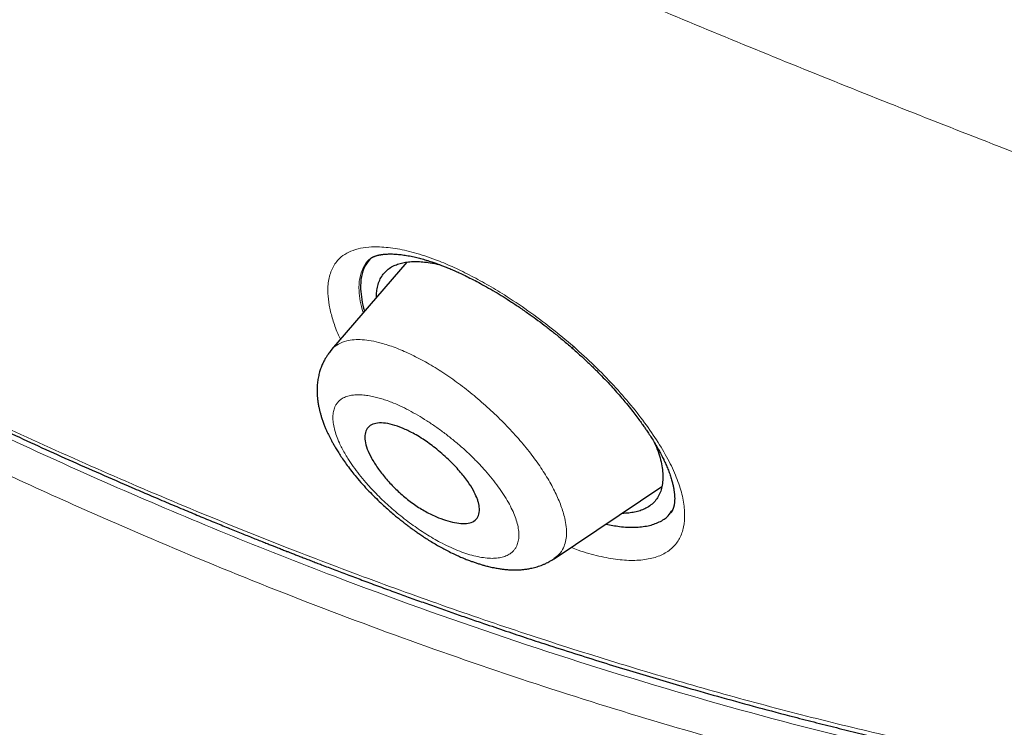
# Model space of a CAD drawing. Header units: millimetres. Extents: x 8 to 428, y 12 to 633.
# Tile 205 of 656: x 389 to 402, y 126 to 135. Entities that reach past the tile are written whole.
import ezdxf

# ---------------------------------------------------------------- set-up
doc = ezdxf.new("R2010")
doc.units = ezdxf.units.MM

msp = doc.modelspace()

# ---------------------------------------------------------------- linework, layer by layer
at = {"color": 8, "linetype": 'Continuous', "lineweight": 0}
msp.add_line((393.933, 132.002), (393.921, 131.993), dxfattribs=at)
at = {"color": 7, "linetype": 'Continuous', "lineweight": 30}
for p, q in [((394.372, 131.939), (393.407, 130.82)), ((393.407, 130.812), (393.411, 130.817)), ((397.542, 129.63), (397.57, 129.566)), ((396.261, 128.136), (397.639, 129.062))]:
    msp.add_line(p, q, dxfattribs=at)
at = {"color": 8, "linetype": 'Continuous', "lineweight": 0, "flags": 128}
msp.add_lwpolyline([(396.487, 130.841), (396.488, 130.841), (396.492, 130.843), (396.5, 130.848), (396.51, 130.856)], dxfattribs=at)
at = {"color": 7, "linetype": 'Continuous', "lineweight": 30}
for points, knots in [([(417.677, 128.795), (417.781, 129.481), (417.988, 130.847), (417.997, 133.127), (417.855, 135.501), (417.576, 137.96), (417.157, 140.738), (416.572, 143.85), (415.813, 147.295), (414.871, 151.203), (413.749, 155.568), (412.527, 160.368), (411.24, 165.22), (409.801, 170.184), (408.407, 174.442), (407.129, 177.944), (406.053, 180.641), (404.828, 183.414), (403.413, 186.272), (401.858, 189.044), (400.172, 191.696), (398.391, 194.186), (396.428, 196.609), (394.352, 198.916), (392.223, 201.099), (389.71, 203.505), (386.812, 206.084), (383.54, 208.783), (380.277, 211.307), (377.031, 213.673), (373.811, 215.871), (370.63, 217.9), (367.494, 219.78), (364.396, 221.569), (361.31, 223.346), (358.232, 225.051), (355.179, 226.627), (352.177, 228.023), (349.25, 229.222), (346.408, 230.222), (343.668, 230.99), (341.354, 231.422), (339.454, 231.565), (337.932, 231.49), (336.558, 231.173), (335.395, 230.555), (334.497, 229.611), (333.815, 228.325), (333.364, 226.767), (333.249, 225.515), (333.194, 224.918)], [0, 0, 0, 0, 0.019898, 0.0396, 0.059165, 0.078622, 0.098013, 0.123341, 0.148581, 0.173731, 0.20787, 0.241963, 0.276212, 0.310625, 0.34521, 0.362609, 0.380135, 0.397811, 0.415673, 0.433756, 0.448997, 0.464412, 0.479837, 0.495071, 0.510122, 0.52503, 0.54719, 0.569189, 0.591089, 0.61295, 0.634797, 0.656567, 0.678195, 0.699628, 0.72106, 0.742688, 0.76446, 0.786303, 0.808169, 0.830066, 0.852064, 0.874225, 0.889133, 0.904185, 0.919416, 0.934846, 0.950253, 0.965505, 0.983583, 1, 1, 1, 1]), ([(415.467, 128.755), (415.552, 129.304), (415.723, 130.4), (415.772, 132.207), (415.709, 134.095), (415.541, 136.059), (415.291, 138.077), (414.911, 140.535), (414.359, 143.459), (413.607, 146.861), (412.73, 150.473), (411.745, 154.281), (410.712, 158.26), (409.649, 162.26), (408.508, 166.313), (407.243, 170.442), (406.046, 173.961), (404.979, 176.832), (404.109, 179.019), (403.152, 181.244), (402.089, 183.508), (400.902, 185.81), (399.682, 187.948), (398.454, 189.901), (397.255, 191.656), (395.96, 193.39), (394.423, 195.272), (392.637, 197.271), (390.618, 199.357), (388.417, 201.482), (386.044, 203.631), (383.509, 205.787), (380.964, 207.833), (378.42, 209.778), (375.672, 211.781), (372.729, 213.8), (369.604, 215.803), (366.507, 217.666), (363.434, 219.443), (360.371, 221.203), (357.329, 222.882), (354.326, 224.423), (351.579, 225.692), (349.087, 226.715), (346.844, 227.533), (344.665, 228.211), (342.565, 228.73), (340.677, 229.043), (339.008, 229.153), (337.562, 229.068), (336.376, 228.784), (335.444, 228.327), (334.741, 227.745), (334.171, 227.011), (333.679, 226.051), (333.302, 224.835), (333.065, 223.356), (332.974, 221.757), (333.002, 220.069), (333.126, 218.313), (333.393, 215.903), (333.878, 212.795), (334.642, 208.956), (335.538, 205.044), (336.519, 201.091), (337.532, 197.125), (338.51, 193.365), (339.497, 189.779), (340.51, 186.361), (341.631, 182.884), (342.729, 179.778), (343.765, 177.067), (344.702, 174.769), (345.726, 172.434), (346.84, 170.062), (347.683, 168.45), (348.105, 167.643)], [0, 0, 0, 0, 0.011709, 0.0234, 0.035079, 0.046745, 0.058401, 0.070053, 0.08835, 0.106637, 0.124908, 0.145647, 0.166375, 0.187119, 0.207887, 0.228673, 0.249479, 0.259892, 0.270315, 0.28075, 0.291198, 0.301658, 0.31213, 0.319994, 0.327864, 0.335737, 0.343609, 0.354092, 0.364563, 0.37502, 0.38755, 0.400066, 0.41258, 0.425091, 0.437599, 0.45323, 0.468841, 0.484431, 0.499999, 0.515569, 0.531166, 0.546782, 0.562408, 0.574915, 0.587424, 0.599934, 0.612454, 0.624987, 0.635443, 0.645912, 0.656393, 0.664263, 0.672136, 0.680006, 0.687871, 0.698343, 0.708803, 0.71925, 0.729685, 0.740108, 0.750521, 0.771326, 0.792113, 0.81288, 0.833624, 0.854353, 0.875091, 0.892532, 0.909986, 0.927451, 0.944927, 0.955919, 0.966921, 0.977933, 0.988958, 1, 1, 1, 1]), ([(363.503, 218.885), (363.584, 218.838), (363.742, 218.747), (363.975, 218.612), (364.199, 218.483), (364.414, 218.358), (364.62, 218.239), (364.813, 218.127), (364.994, 218.022), (365.163, 217.924), (365.324, 217.83), (365.476, 217.741), (365.621, 217.657), (365.757, 217.577), (365.885, 217.502), (366.005, 217.432), (366.117, 217.366), (366.254, 217.286), (366.419, 217.189), (366.684, 217.032), (367.022, 216.833), (367.433, 216.588), (367.85, 216.338), (368.38, 216.019), (369.022, 215.629), (369.775, 215.165), (370.529, 214.692), (371.258, 214.227), (371.961, 213.772), (372.638, 213.327), (373.317, 212.874), (373.996, 212.414), (374.677, 211.946), (375.359, 211.471), (376.041, 210.988), (376.714, 210.506), (377.375, 210.026), (378.026, 209.546), (378.677, 209.061), (379.329, 208.568), (379.981, 208.069), (380.559, 207.621), (381.063, 207.226), (381.493, 206.886), (381.925, 206.542), (382.305, 206.236), (382.633, 205.97), (382.91, 205.745), (383.188, 205.517), (383.471, 205.283), (383.749, 205.053), (384.024, 204.823), (384.295, 204.596), (384.572, 204.361), (384.797, 204.17), (384.965, 204.026), (385.072, 203.935), (385.172, 203.848), (385.265, 203.768), (385.351, 203.694), (385.429, 203.627), (385.5, 203.565), (385.557, 203.516), (385.602, 203.477), (385.636, 203.448), (385.666, 203.421), (385.692, 203.398), (385.716, 203.378), (385.739, 203.358), (385.767, 203.333), (385.802, 203.303), (385.844, 203.266), (385.893, 203.224), (385.947, 203.176), (386.031, 203.102), (386.147, 203.001), (386.295, 202.87), (386.453, 202.729), (386.605, 202.594), (386.748, 202.466), (386.882, 202.347), (387.02, 202.222), (387.162, 202.094), (387.304, 201.965), (387.441, 201.84), (387.576, 201.718), (387.707, 201.598), (387.833, 201.481), (387.952, 201.372), (388.062, 201.27), (388.159, 201.18), (388.243, 201.102), (388.316, 201.034), (388.384, 200.97), (388.453, 200.906), (388.523, 200.84), (388.613, 200.755), (388.724, 200.65), (388.858, 200.523), (389.001, 200.388), (389.152, 200.244), (389.311, 200.092), (389.476, 199.933), (389.674, 199.741), (389.902, 199.519), (390.171, 199.254), (390.45, 198.978), (390.737, 198.691), (391.047, 198.378), (391.383, 198.034), (391.746, 197.658), (392.107, 197.279), (392.468, 196.894), (392.829, 196.503), (393.19, 196.106), (393.548, 195.707), (393.903, 195.303), (394.255, 194.897), (394.603, 194.487), (394.946, 194.075), (395.284, 193.661), (395.616, 193.246), (395.944, 192.829), (396.266, 192.41), (396.561, 192.019), (396.83, 191.656), (397.075, 191.319), (397.32, 190.978), (397.565, 190.631), (397.764, 190.343), (397.921, 190.115), (398.032, 189.951), (398.14, 189.79), (398.244, 189.637), (398.341, 189.49), (398.438, 189.342), (398.535, 189.195), (398.63, 189.049), (398.718, 188.913), (398.791, 188.799), (398.853, 188.704), (398.906, 188.62), (398.963, 188.531), (399.023, 188.435), (399.088, 188.331), (399.161, 188.214), (399.244, 188.081), (399.335, 187.933), (399.432, 187.775), (399.552, 187.576), (399.693, 187.34), (399.851, 187.074), (400.005, 186.812), (400.153, 186.555), (400.297, 186.304), (400.444, 186.044), (400.595, 185.775), (400.749, 185.496), (400.898, 185.221), (401.065, 184.911), (401.248, 184.567), (401.445, 184.19), (401.636, 183.818), (401.823, 183.448), (402.013, 183.065), (402.207, 182.668), (402.403, 182.259), (402.596, 181.85), (402.786, 181.443), (402.971, 181.037), (403.154, 180.63), (403.335, 180.222), (403.484, 179.879), (403.603, 179.602), (403.692, 179.392), (403.782, 179.181), (403.871, 178.969), (403.957, 178.761), (404.04, 178.56), (404.119, 178.368), (404.193, 178.185), (404.256, 178.029), (404.309, 177.898), (404.353, 177.79), (404.394, 177.685), (404.435, 177.583), (404.475, 177.48), (404.521, 177.366), (404.571, 177.238), (404.626, 177.097), (404.684, 176.948), (404.741, 176.799), (404.798, 176.652), (404.853, 176.507), (404.909, 176.36), (404.964, 176.213), (405.018, 176.072), (405.071, 175.929), (405.125, 175.785), (405.178, 175.641), (405.229, 175.505), (405.274, 175.381), (405.315, 175.268), (405.354, 175.162), (405.394, 175.053), (405.435, 174.939), (405.478, 174.819), (405.523, 174.694), (405.57, 174.562), (405.622, 174.417), (405.678, 174.258), (405.739, 174.086), (405.801, 173.91), (405.862, 173.735), (405.942, 173.506), (406.039, 173.225), (406.149, 172.905), (406.252, 172.602), (406.349, 172.312), (406.447, 172.021), (406.528, 171.776), (406.593, 171.579), (406.642, 171.43), (406.691, 171.281), (406.74, 171.13), (406.789, 170.979), (406.838, 170.828), (406.885, 170.681), (406.932, 170.536), (406.976, 170.398), (407.018, 170.265), (407.058, 170.14), (407.095, 170.023), (407.13, 169.913), (407.16, 169.816), (407.188, 169.728), (407.215, 169.643), (407.243, 169.553), (407.272, 169.458), (407.307, 169.345), (407.348, 169.214), (407.395, 169.063), (407.442, 168.909), (407.49, 168.753), (407.537, 168.598), (407.585, 168.442), (407.631, 168.288), (407.677, 168.137), (407.739, 167.931), (407.816, 167.673), (407.908, 167.366), (407.996, 167.067), (408.082, 166.772), (408.236, 166.245), (408.453, 165.489), (408.73, 164.503), (409.001, 163.522), (409.267, 162.543), (409.527, 161.568), (409.827, 160.433), (410.164, 159.139), (410.539, 157.686), (410.911, 156.236), (411.268, 154.844), (411.61, 153.513), (411.854, 152.555), (412.018, 151.91), (412.102, 151.576), (412.186, 151.239), (412.271, 150.901), (412.355, 150.56), (412.433, 150.246), (412.504, 149.959), (412.567, 149.698), (412.62, 149.481), (412.662, 149.308), (412.693, 149.18), (412.724, 149.051), (412.755, 148.925), (412.786, 148.794), (412.818, 148.66), (412.85, 148.525), (412.88, 148.401), (412.902, 148.306), (412.918, 148.24), (412.927, 148.2), (412.936, 148.164), (412.943, 148.132), (412.949, 148.107), (412.954, 148.086), (412.958, 148.068), (412.963, 148.047), (412.97, 148.018), (412.979, 147.981), (412.989, 147.936), (413.002, 147.885), (413.015, 147.826), (413.031, 147.759), (413.048, 147.686), (413.08, 147.55), (413.125, 147.355), (413.186, 147.089), (413.249, 146.812), (413.314, 146.527), (413.384, 146.214), (413.46, 145.874), (413.54, 145.507), (413.618, 145.146), (413.694, 144.791), (413.791, 144.327), (413.909, 143.754), (414.022, 143.184), (414.11, 142.727), (414.175, 142.382), (414.239, 142.039), (414.301, 141.694), (414.358, 141.371), (414.41, 141.071), (414.457, 140.792), (414.504, 140.51), (414.55, 140.224), (414.591, 139.962), (414.628, 139.726), (414.66, 139.515), (414.691, 139.302), (414.718, 139.115), (414.74, 138.958), (414.757, 138.834), (414.773, 138.717), (414.788, 138.608), (414.802, 138.505), (414.815, 138.409), (414.826, 138.321), (414.837, 138.238), (414.847, 138.159), (414.858, 138.07), (414.871, 137.967), (414.886, 137.849), (414.901, 137.721), (414.917, 137.584), (414.934, 137.439), (414.952, 137.285), (414.969, 137.126), (414.987, 136.963), (415.007, 136.766), (415.03, 136.535), (415.055, 136.269), (415.074, 136.046), (415.089, 135.865), (415.099, 135.73), (415.11, 135.597), (415.119, 135.47), (415.127, 135.347), (415.136, 135.219), (415.144, 135.085), (415.151, 134.974), (415.155, 134.895), (415.158, 134.847), (415.16, 134.804), (415.162, 134.769), (415.163, 134.741), (415.164, 134.721), (415.165, 134.703), (415.166, 134.686), (415.167, 134.666), (415.168, 134.642), (415.17, 134.614), (415.171, 134.578), (415.173, 134.534), (415.176, 134.481), (415.178, 134.423), (415.18, 134.363), (415.184, 134.275), (415.188, 134.158), (415.193, 134.011), (415.197, 133.858), (415.2, 133.711), (415.202, 133.57), (415.204, 133.437), (415.205, 133.304), (415.205, 133.176), (415.205, 133.055), (415.204, 132.943), (415.203, 132.839), (415.202, 132.741), (415.2, 132.659), (415.199, 132.589), (415.198, 132.532), (415.196, 132.478), (415.195, 132.423), (415.193, 132.359), (415.19, 132.282), (415.186, 132.191), (415.182, 132.093), (415.177, 131.986), (415.171, 131.872), (415.165, 131.769), (415.159, 131.678), (415.154, 131.604), (415.149, 131.534), (415.144, 131.468), (415.139, 131.408), (415.134, 131.353), (415.13, 131.303), (415.126, 131.259), (415.123, 131.221), (415.12, 131.188), (415.117, 131.16), (415.114, 131.134), (415.112, 131.107), (415.109, 131.076), (415.105, 131.043), (415.101, 131.004), (415.097, 130.961), (415.091, 130.912), (415.085, 130.859), (415.078, 130.8), (415.071, 130.736), (415.062, 130.667), (415.052, 130.595), (415.042, 130.522), (415.029, 130.428), (415.013, 130.317), (414.993, 130.194), (414.974, 130.083), (414.956, 129.983), (414.939, 129.889), (414.922, 129.801), (414.905, 129.718), (414.89, 129.642), (414.874, 129.571), (414.863, 129.519), (414.855, 129.483), (414.85, 129.462), (414.845, 129.439), (414.839, 129.414), (414.832, 129.383), (414.823, 129.348), (414.813, 129.307), (414.802, 129.262), (414.794, 129.23), (414.79, 129.213)], [0, 0, 0, 0, 0.002478, 0.004863, 0.007153, 0.009349, 0.011451, 0.013459, 0.015266, 0.01699, 0.01863, 0.020186, 0.021659, 0.023048, 0.024354, 0.025576, 0.026715, 0.027771, 0.029757, 0.031759, 0.035874, 0.040057, 0.044305, 0.04857, 0.056184, 0.063798, 0.071411, 0.079023, 0.08582, 0.092618, 0.099414, 0.106211, 0.113008, 0.119804, 0.126601, 0.133397, 0.139856, 0.146315, 0.152774, 0.159233, 0.165692, 0.17215, 0.176411, 0.180671, 0.184937, 0.189238, 0.191963, 0.194704, 0.197462, 0.200251, 0.20312, 0.205746, 0.208438, 0.211196, 0.214019, 0.215143, 0.216217, 0.217217, 0.218144, 0.218998, 0.219779, 0.220486, 0.22112, 0.221488, 0.221825, 0.222129, 0.222392, 0.222613, 0.222826, 0.223092, 0.223448, 0.223869, 0.224356, 0.224908, 0.225497, 0.226882, 0.228367, 0.229951, 0.231635, 0.232921, 0.23426, 0.235651, 0.237094, 0.238543, 0.239924, 0.241236, 0.242599, 0.243878, 0.245073, 0.246185, 0.247213, 0.248006, 0.248741, 0.249419, 0.250096, 0.250813, 0.251568, 0.252833, 0.254194, 0.255651, 0.257179, 0.258799, 0.260509, 0.262227, 0.264885, 0.267492, 0.270527, 0.273489, 0.276377, 0.28018, 0.28398, 0.28778, 0.29158, 0.295458, 0.299338, 0.30322, 0.307106, 0.310997, 0.314893, 0.318782, 0.322656, 0.326526, 0.330392, 0.334256, 0.33812, 0.341159, 0.344231, 0.347341, 0.350491, 0.353681, 0.355184, 0.35669, 0.358147, 0.359539, 0.360865, 0.362128, 0.363532, 0.364846, 0.36607, 0.367203, 0.367911, 0.368649, 0.369452, 0.370319, 0.37125, 0.372246, 0.373502, 0.374849, 0.376284, 0.377807, 0.380273, 0.382708, 0.385093, 0.38743, 0.389717, 0.391957, 0.394535, 0.397068, 0.399576, 0.402059, 0.405565, 0.409022, 0.412436, 0.415844, 0.419252, 0.423056, 0.426861, 0.430668, 0.434475, 0.438284, 0.442093, 0.445932, 0.449832, 0.451811, 0.453807, 0.455817, 0.457843, 0.459862, 0.46177, 0.463601, 0.465353, 0.467027, 0.468099, 0.469137, 0.47014, 0.471108, 0.472086, 0.47312, 0.474409, 0.475775, 0.477218, 0.478737, 0.480087, 0.481491, 0.482947, 0.484379, 0.485755, 0.487076, 0.488563, 0.489972, 0.491305, 0.492562, 0.493619, 0.494636, 0.495701, 0.496822, 0.497999, 0.499232, 0.500521, 0.501866, 0.503494, 0.505199, 0.506936, 0.508661, 0.510372, 0.513697, 0.51697, 0.519851, 0.522716, 0.525615, 0.528547, 0.530027, 0.531515, 0.533012, 0.534517, 0.536031, 0.537554, 0.539053, 0.54048, 0.541897, 0.543234, 0.544492, 0.54567, 0.546769, 0.547788, 0.548603, 0.54945, 0.550355, 0.551319, 0.552341, 0.553767, 0.555293, 0.556919, 0.558455, 0.560048, 0.561628, 0.56319, 0.564734, 0.566261, 0.569472, 0.5726, 0.575646, 0.578649, 0.581652, 0.591807, 0.601962, 0.612117, 0.622273, 0.632427, 0.642582, 0.657814, 0.673047, 0.688281, 0.703514, 0.716918, 0.730322, 0.733834, 0.737367, 0.740925, 0.744508, 0.748117, 0.751783, 0.754501, 0.757272, 0.760097, 0.761447, 0.76281, 0.764184, 0.765551, 0.766856, 0.768395, 0.769832, 0.771168, 0.772401, 0.772857, 0.773297, 0.77369, 0.774024, 0.774298, 0.774514, 0.77468, 0.774879, 0.775201, 0.7756, 0.776077, 0.776632, 0.777265, 0.777975, 0.778763, 0.779625, 0.782363, 0.785056, 0.788204, 0.791288, 0.794308, 0.798347, 0.802327, 0.806249, 0.810112, 0.813935, 0.821442, 0.828949, 0.83277, 0.836591, 0.840413, 0.844244, 0.848133, 0.851232, 0.854369, 0.857545, 0.860775, 0.864084, 0.866449, 0.868853, 0.871296, 0.873775, 0.87528, 0.876705, 0.87805, 0.879315, 0.8805, 0.881606, 0.882632, 0.883579, 0.884465, 0.885389, 0.886679, 0.888061, 0.889533, 0.891145, 0.892854, 0.894659, 0.896552, 0.898477, 0.900426, 0.903536, 0.906702, 0.909926, 0.911559, 0.913206, 0.914815, 0.916362, 0.917847, 0.919269, 0.921052, 0.922725, 0.923353, 0.923957, 0.924491, 0.924943, 0.925251, 0.925506, 0.925707, 0.9259, 0.926144, 0.92644, 0.926788, 0.927189, 0.927766, 0.928425, 0.929155, 0.929906, 0.930672, 0.932437, 0.934278, 0.936195, 0.938187, 0.939835, 0.941532, 0.943256, 0.944902, 0.946456, 0.947892, 0.949239, 0.950498, 0.951667, 0.95246, 0.953206, 0.953905, 0.954599, 0.955355, 0.956441, 0.957637, 0.958941, 0.960355, 0.961878, 0.96351, 0.964523, 0.965546, 0.966501, 0.967385, 0.968212, 0.968965, 0.969644, 0.970249, 0.970779, 0.971229, 0.971606, 0.971942, 0.972313, 0.972731, 0.973192, 0.973722, 0.974326, 0.975004, 0.975756, 0.976582, 0.977481, 0.978453, 0.979498, 0.980551, 0.981578, 0.983517, 0.985355, 0.98691, 0.988383, 0.989774, 0.991084, 0.992313, 0.993462, 0.994532, 0.995522, 0.995851, 0.996171, 0.996489, 0.996877, 0.997347, 0.99789, 0.998513, 0.999216, 1, 1, 1, 1]), ([(382.183, 133.465), (382.284, 133.407), (382.482, 133.293), (382.775, 133.125), (383.06, 132.964), (383.336, 132.808), (383.603, 132.659), (383.857, 132.518), (384.097, 132.385), (384.324, 132.261), (384.544, 132.141), (384.755, 132.027), (384.958, 131.918), (385.153, 131.813), (385.339, 131.714), (385.518, 131.619), (385.688, 131.53), (385.849, 131.445), (386.001, 131.366), (386.144, 131.292), (386.279, 131.222), (386.501, 131.108), (386.816, 130.947), (387.23, 130.739), (387.651, 130.53), (388.08, 130.32), (388.492, 130.122), (388.887, 129.935), (389.265, 129.759), (389.65, 129.582), (390.043, 129.404), (390.444, 129.227), (390.787, 129.077), (391.07, 128.956), (391.288, 128.863), (391.501, 128.773), (391.705, 128.688), (391.897, 128.609), (392.077, 128.536), (392.246, 128.467), (392.403, 128.404), (392.523, 128.356), (392.607, 128.323), (392.656, 128.304), (392.698, 128.287), (392.732, 128.274), (392.758, 128.263), (392.782, 128.254), (392.807, 128.244), (392.838, 128.232), (392.876, 128.217), (392.921, 128.2), (392.973, 128.179), (393.03, 128.157), (393.09, 128.134), (393.152, 128.11), (393.216, 128.085), (393.315, 128.047), (393.454, 127.995), (393.634, 127.927), (393.824, 127.855), (394.024, 127.781), (394.222, 127.709), (394.416, 127.638), (394.604, 127.571), (394.794, 127.504), (394.984, 127.437), (395.171, 127.372), (395.39, 127.297), (395.64, 127.212), (395.921, 127.118), (396.229, 127.018), (396.561, 126.911), (396.918, 126.799), (397.266, 126.692), (397.61, 126.589), (397.991, 126.478), (398.411, 126.359), (398.871, 126.233), (399.275, 126.126), (399.623, 126.037), (399.91, 125.965), (400.194, 125.896), (400.472, 125.831), (400.77, 125.762), (401.088, 125.691), (401.422, 125.619), (401.736, 125.554), (402.034, 125.494), (402.321, 125.439), (402.613, 125.385), (402.909, 125.332), (403.21, 125.282), (403.482, 125.238), (403.726, 125.202), (403.941, 125.17), (404.163, 125.14), (404.39, 125.11), (404.606, 125.083), (404.81, 125.06), (405, 125.039), (405.194, 125.019), (405.39, 125.001), (405.566, 124.985), (405.718, 124.973), (405.842, 124.964), (405.956, 124.955), (406.06, 124.949), (406.154, 124.943), (406.239, 124.938), (406.306, 124.934), (406.358, 124.931), (406.396, 124.929), (406.43, 124.928), (406.46, 124.926), (406.483, 124.925), (406.5, 124.924), (406.514, 124.924), (406.531, 124.923), (406.552, 124.922), (406.582, 124.921), (406.622, 124.919), (406.672, 124.917), (406.731, 124.915), (406.798, 124.913), (406.867, 124.911), (406.936, 124.909), (407.003, 124.908), (407.071, 124.906), (407.138, 124.905), (407.246, 124.904), (407.392, 124.903), (407.574, 124.904), (407.741, 124.906), (407.894, 124.91), (408.035, 124.915), (408.17, 124.92), (408.305, 124.927), (408.443, 124.935), (408.591, 124.946), (408.75, 124.958), (408.919, 124.974), (409.056, 124.989), (409.161, 125.001), (409.231, 125.01), (409.301, 125.019), (409.368, 125.028), (409.43, 125.037), (409.486, 125.046), (409.535, 125.053), (409.578, 125.06), (409.614, 125.066), (409.645, 125.071), (409.669, 125.075), (409.686, 125.078), (409.699, 125.08), (409.711, 125.082), (409.726, 125.085), (409.747, 125.089), (409.773, 125.093), (409.802, 125.098), (409.851, 125.108), (409.92, 125.121), (410.009, 125.139), (410.104, 125.159), (410.203, 125.181), (410.315, 125.208), (410.44, 125.24), (410.577, 125.278), (410.687, 125.311), (410.772, 125.337), (410.829, 125.356), (410.884, 125.374), (410.931, 125.39), (410.968, 125.403), (410.997, 125.413), (411.022, 125.422), (411.041, 125.429), (411.057, 125.435), (411.068, 125.439), (411.078, 125.443), (411.09, 125.447), (411.106, 125.453), (411.127, 125.461), (411.152, 125.471), (411.18, 125.482), (411.212, 125.494), (411.247, 125.508), (411.284, 125.523), (411.321, 125.539), (411.357, 125.554), (411.392, 125.569), (411.444, 125.592), (411.512, 125.623), (411.586, 125.658), (411.647, 125.688), (411.698, 125.714), (411.749, 125.74), (411.801, 125.767), (411.846, 125.792), (411.884, 125.813), (411.913, 125.829), (411.939, 125.843), (411.959, 125.855), (411.974, 125.864), (411.983, 125.869), (411.989, 125.873), (411.997, 125.878), (412.008, 125.884), (412.022, 125.892), (412.039, 125.903), (412.062, 125.917), (412.09, 125.934), (412.124, 125.955), (412.163, 125.98), (412.205, 126.008), (412.252, 126.039), (412.304, 126.074), (412.359, 126.113), (412.418, 126.156), (412.477, 126.201), (412.517, 126.233), (412.536, 126.248)], [0, 0, 0, 0, 0.00948, 0.018669, 0.027566, 0.036172, 0.044485, 0.052507, 0.059804, 0.06684, 0.073618, 0.080135, 0.086393, 0.092392, 0.098131, 0.10361, 0.108829, 0.113789, 0.118408, 0.122776, 0.126893, 0.130763, 0.143139, 0.155725, 0.168523, 0.181531, 0.19475, 0.205931, 0.217313, 0.228916, 0.240739, 0.252781, 0.265043, 0.271606, 0.278229, 0.284681, 0.290797, 0.296579, 0.301933, 0.306965, 0.311674, 0.316061, 0.317741, 0.319224, 0.320472, 0.321486, 0.322264, 0.322847, 0.323571, 0.324497, 0.325626, 0.326985, 0.328556, 0.330301, 0.332105, 0.333956, 0.335856, 0.337804, 0.342884, 0.348264, 0.353946, 0.359928, 0.366212, 0.371678, 0.377351, 0.383069, 0.388724, 0.394315, 0.399842, 0.4084, 0.416801, 0.425044, 0.436031, 0.446724, 0.457123, 0.467408, 0.477788, 0.491524, 0.505423, 0.519483, 0.528259, 0.537073, 0.545743, 0.554232, 0.56254, 0.573147, 0.583444, 0.593432, 0.602199, 0.611127, 0.620234, 0.629521, 0.638987, 0.648634, 0.655299, 0.662179, 0.669276, 0.67659, 0.684122, 0.690193, 0.6964, 0.702743, 0.709223, 0.715802, 0.720249, 0.724381, 0.728197, 0.731698, 0.734882, 0.737749, 0.740299, 0.741712, 0.743004, 0.744175, 0.745204, 0.746027, 0.746526, 0.746946, 0.747509, 0.74824, 0.749139, 0.750573, 0.752298, 0.754312, 0.756615, 0.759209, 0.76145, 0.763829, 0.766192, 0.768526, 0.770831, 0.777519, 0.783949, 0.79012, 0.795411, 0.800495, 0.805372, 0.810251, 0.815336, 0.820627, 0.826797, 0.833225, 0.839909, 0.842605, 0.84534, 0.848116, 0.850807, 0.853255, 0.855458, 0.857416, 0.859129, 0.860599, 0.861824, 0.862804, 0.863541, 0.863899, 0.864324, 0.864959, 0.865804, 0.86686, 0.868089, 0.869365, 0.872818, 0.87651, 0.880442, 0.884614, 0.888926, 0.894712, 0.900656, 0.906757, 0.909366, 0.912003, 0.914573, 0.91683, 0.918374, 0.919716, 0.920857, 0.921795, 0.922463, 0.922969, 0.923351, 0.92389, 0.924641, 0.925606, 0.926783, 0.928174, 0.929652, 0.931313, 0.933122, 0.934911, 0.936656, 0.938357, 0.940013, 0.944341, 0.948333, 0.95098, 0.953523, 0.956133, 0.958818, 0.96158, 0.963183, 0.964797, 0.9662, 0.967313, 0.968135, 0.968545, 0.968819, 0.969195, 0.969765, 0.970531, 0.971491, 0.972646, 0.97424, 0.976098, 0.978222, 0.98061, 0.983262, 0.986179, 0.989359, 0.992803, 0.99651, 1, 1, 1, 1]), ([(393.914, 131.991), (393.886, 131.959), (393.828, 131.893), (393.785, 131.758), (393.775, 131.611), (393.793, 131.46), (393.812, 131.364), (393.831, 131.312), (393.831, 131.311)], [0, 0, 0, 0, 0.2172973, 0.4386936, 0.6620344, 0.8315972, 0.9985771, 1, 1, 1, 1]), ([(393.901, 131.981), (393.902, 131.982), (393.905, 131.984), (393.91, 131.988), (393.915, 131.992), (393.921, 131.996), (393.929, 132), (393.936, 132.004), (393.945, 132.008), (393.953, 132.011), (393.962, 132.015), (393.974, 132.019), (393.986, 132.023), (393.998, 132.026), (394.009, 132.029), (394.02, 132.031), (394.031, 132.033), (394.046, 132.036), (394.064, 132.038), (394.082, 132.04), (394.109, 132.042), (394.148, 132.044), (394.202, 132.043), (394.265, 132.039), (394.332, 132.03), (394.406, 132.018), (394.478, 132.003), (394.55, 131.984), (394.609, 131.968), (394.657, 131.953), (394.689, 131.942), (394.714, 131.934), (394.729, 131.929), (394.739, 131.926), (394.749, 131.922), (394.764, 131.917), (394.787, 131.908), (394.821, 131.896), (394.867, 131.878), (394.921, 131.856), (394.981, 131.83), (395.047, 131.8), (395.121, 131.765), (395.204, 131.724), (395.295, 131.676), (395.396, 131.621), (395.5, 131.561), (395.607, 131.496), (395.716, 131.426), (395.832, 131.349), (395.944, 131.27), (396.054, 131.191), (396.158, 131.112), (396.266, 131.027), (396.376, 130.937), (396.45, 130.874), (396.487, 130.841)], [0, 0, 0, 0, 0.014906, 0.027544, 0.0379, 0.046006, 0.053036, 0.065421, 0.07625, 0.08524, 0.095206, 0.107086, 0.119172, 0.12967, 0.138761, 0.145934, 0.154027, 0.164497, 0.177022, 0.188732, 0.19896, 0.226549, 0.25515, 0.283024, 0.313441, 0.344081, 0.374585, 0.398996, 0.425134, 0.43877, 0.450335, 0.458709, 0.463884, 0.466146, 0.469141, 0.473968, 0.480627, 0.492361, 0.507345, 0.525565, 0.543754, 0.564316, 0.587254, 0.612572, 0.640279, 0.670389, 0.702917, 0.733377, 0.765715, 0.799943, 0.836077, 0.866367, 0.897894, 0.930667, 0.964698, 1, 1, 1, 1]), ([(393.984, 131.489), (393.984, 131.502), (393.983, 131.539), (393.991, 131.601), (394.009, 131.673), (394.039, 131.741), (394.079, 131.8), (394.13, 131.849), (394.189, 131.886), (394.252, 131.913), (394.318, 131.932), (394.391, 131.943), (394.47, 131.947), (394.554, 131.945), (394.651, 131.935), (394.729, 131.923), (394.779, 131.91), (394.789, 131.908)], [0, 0, 0, 0, 0.032898, 0.101307, 0.180986, 0.260893, 0.341505, 0.421499, 0.50084, 0.566951, 0.633494, 0.700779, 0.767234, 0.83366, 0.900339, 0.981547, 1, 1, 1, 1]), ([(396.487, 130.841), (396.525, 130.808), (396.599, 130.742), (396.704, 130.644), (396.8, 130.55), (396.888, 130.46), (396.969, 130.375), (397.041, 130.295), (397.107, 130.22), (397.172, 130.144), (397.234, 130.067), (397.293, 129.993), (397.342, 129.927), (397.382, 129.872), (397.415, 129.826), (397.446, 129.78), (397.48, 129.73), (397.518, 129.671), (397.556, 129.608), (397.586, 129.556), (397.608, 129.517), (397.62, 129.494), (397.63, 129.475), (397.64, 129.457), (397.651, 129.435), (397.664, 129.408), (397.683, 129.367), (397.706, 129.316), (397.73, 129.255), (397.751, 129.195), (397.768, 129.139), (397.781, 129.089), (397.79, 129.045), (397.797, 129.004), (397.801, 128.967), (397.803, 128.939), (397.804, 128.918), (397.804, 128.902), (397.803, 128.887), (397.803, 128.873), (397.801, 128.859), (397.8, 128.845), (397.798, 128.832), (397.796, 128.821), (397.794, 128.813), (397.792, 128.806), (397.791, 128.8), (397.789, 128.794), (397.787, 128.788), (397.785, 128.78), (397.781, 128.772), (397.778, 128.765), (397.776, 128.759), (397.773, 128.754), (397.772, 128.752), (397.77, 128.748), (397.766, 128.742), (397.761, 128.734), (397.757, 128.728), (397.754, 128.725)], [0, 0, 0, 0, 0.038629, 0.07533, 0.110112, 0.142978, 0.173926, 0.202952, 0.230053, 0.255227, 0.28579, 0.312924, 0.336632, 0.356919, 0.373794, 0.387265, 0.408012, 0.430426, 0.454492, 0.480182, 0.490977, 0.500066, 0.507454, 0.514038, 0.522872, 0.534206, 0.547906, 0.573763, 0.60038, 0.628765, 0.656924, 0.681302, 0.704878, 0.728724, 0.751154, 0.772233, 0.78307, 0.794402, 0.805666, 0.816671, 0.829169, 0.840641, 0.853044, 0.863621, 0.871977, 0.878559, 0.884818, 0.891284, 0.898887, 0.908627, 0.920257, 0.930755, 0.939212, 0.946423, 0.953097, 0.960086, 0.970238, 0.983546, 1, 1, 1, 1]), ([(393.408, 130.815), (393.396, 130.801), (393.374, 130.774), (393.348, 130.736), (393.329, 130.706), (393.316, 130.682), (393.305, 130.661), (393.29, 130.629), (393.272, 130.587), (393.253, 130.53), (393.238, 130.469), (393.228, 130.405), (393.222, 130.343), (393.221, 130.285), (393.223, 130.24), (393.226, 130.198), (393.231, 130.153), (393.239, 130.106), (393.249, 130.061), (393.259, 130.02), (393.27, 129.979), (393.284, 129.935), (393.3, 129.888), (393.318, 129.841), (393.335, 129.8), (393.353, 129.76), (393.37, 129.723), (393.389, 129.686), (393.407, 129.65), (393.428, 129.612), (393.453, 129.569), (393.483, 129.519), (393.518, 129.463), (393.561, 129.4), (393.61, 129.331), (393.665, 129.259), (393.729, 129.179), (393.802, 129.094), (393.883, 129.007), (393.961, 128.928), (394.035, 128.856), (394.105, 128.792), (394.169, 128.736), (394.225, 128.688), (394.273, 128.649), (394.313, 128.617), (394.343, 128.594), (394.364, 128.578), (394.377, 128.568), (394.384, 128.563), (394.39, 128.558), (394.401, 128.55), (394.418, 128.537), (394.443, 128.519), (394.477, 128.495), (394.518, 128.466), (394.566, 128.433), (394.622, 128.396), (394.685, 128.357), (394.75, 128.318), (394.815, 128.282), (394.882, 128.246), (394.949, 128.212), (395.015, 128.181), (395.076, 128.154), (395.134, 128.13), (395.187, 128.11), (395.237, 128.093), (395.281, 128.078), (395.325, 128.064), (395.363, 128.053), (395.394, 128.045), (395.421, 128.038), (395.452, 128.031), (395.493, 128.022), (395.541, 128.014), (395.592, 128.006), (395.639, 128.001), (395.685, 127.997), (395.732, 127.995), (395.778, 127.995), (395.825, 127.997), (395.873, 128.001), (395.921, 128.008), (395.979, 128.019), (396.042, 128.035), (396.093, 128.053), (396.126, 128.067), (396.144, 128.075), (396.166, 128.085), (396.192, 128.098), (396.224, 128.116), (396.247, 128.131), (396.259, 128.139)], [0, 0, 0, 0, 0.012975, 0.023449, 0.031379, 0.036985, 0.042279, 0.047706, 0.06088, 0.074041, 0.089046, 0.104124, 0.119037, 0.132644, 0.142366, 0.151904, 0.162373, 0.174564, 0.185177, 0.194693, 0.20397, 0.2148, 0.22691, 0.238545, 0.24873, 0.257491, 0.267301, 0.276087, 0.284388, 0.293744, 0.304263, 0.31657, 0.330083, 0.345425, 0.362572, 0.380827, 0.398357, 0.421919, 0.443949, 0.464476, 0.483525, 0.501057, 0.516587, 0.529995, 0.541273, 0.550416, 0.557421, 0.56229, 0.565037, 0.565799, 0.567268, 0.569672, 0.573018, 0.578949, 0.586562, 0.595852, 0.606817, 0.619448, 0.633742, 0.64882, 0.663389, 0.677456, 0.693668, 0.708425, 0.721495, 0.734303, 0.747263, 0.757452, 0.767576, 0.777636, 0.787072, 0.793587, 0.799324, 0.805883, 0.814277, 0.828008, 0.838981, 0.849659, 0.861117, 0.871014, 0.882438, 0.893336, 0.903673, 0.915546, 0.92772, 0.944657, 0.961236, 0.965353, 0.969439, 0.974693, 0.981538, 0.989974, 1, 1, 1, 1]), ([(395.268, 128.922), (395.274, 128.908), (395.284, 128.879), (395.294, 128.84), (395.304, 128.78), (395.301, 128.708), (395.265, 128.641), (395.203, 128.6), (395.117, 128.586), (395.015, 128.594), (394.902, 128.62), (394.774, 128.663), (394.633, 128.728), (394.487, 128.818), (394.345, 128.925), (394.213, 129.044), (394.095, 129.172), (393.995, 129.301), (393.917, 129.427), (393.861, 129.545), (393.834, 129.65), (393.834, 129.739), (393.861, 129.809), (393.915, 129.858), (393.995, 129.88), (394.096, 129.878), (394.216, 129.851), (394.325, 129.809), (394.418, 129.765), (394.494, 129.724), (394.602, 129.657), (394.744, 129.554), (394.879, 129.437), (394.981, 129.335), (395.066, 129.241), (395.152, 129.133), (395.226, 129.018), (395.255, 128.952), (395.268, 128.922)], [0, 0, 0, 0, 0.012081, 0.023978, 0.035767, 0.070007, 0.103118, 0.134838, 0.165534, 0.195033, 0.22341, 0.25074, 0.282119, 0.313585, 0.344864, 0.376254, 0.407453, 0.438743, 0.470026, 0.501112, 0.532202, 0.563172, 0.594333, 0.625478, 0.656691, 0.688101, 0.719529, 0.751183, 0.765071, 0.781771, 0.801237, 0.835294, 0.875607, 0.894745, 0.912917, 0.94601, 0.975043, 1, 1, 1, 1]), ([(397.57, 129.566), (397.584, 129.529), (397.611, 129.455), (397.637, 129.352), (397.651, 129.255), (397.654, 129.165), (397.646, 129.08), (397.627, 129.003), (397.596, 128.935), (397.554, 128.876), (397.501, 128.825), (397.441, 128.787), (397.377, 128.758), (397.31, 128.738), (397.235, 128.725), (397.175, 128.719), (397.138, 128.72), (397.13, 128.72)], [0, 0, 0, 0, 0.074437, 0.148161, 0.221654, 0.295383, 0.369794, 0.444787, 0.518691, 0.591952, 0.665016, 0.738327, 0.799425, 0.860288, 0.921185, 0.982387, 1, 1, 1, 1]), ([(396.925, 128.582), (396.983, 128.571), (397.114, 128.544), (397.295, 128.537), (397.467, 128.556), (397.611, 128.605), (397.718, 128.674), (397.76, 128.739), (397.779, 128.766)], [0, 0, 0, 0, 0.142559, 0.323594, 0.504152, 0.684309, 0.864363, 1, 1, 1, 1])]:
    msp.add_open_spline(points, degree=3, knots=knots, dxfattribs=at)
at = {"color": 8, "linetype": 'Continuous', "lineweight": 0}
for points, knots in [([(363.441, 219.018), (364.803, 218.23), (367.522, 216.658), (371.636, 214.116), (375.437, 211.536), (378.916, 208.99), (382.073, 206.533), (385.245, 203.903), (388.05, 201.391), (390.465, 199.065), (392.49, 196.978), (394.442, 194.797), (396.274, 192.53), (397.956, 190.208), (399.573, 187.711), (401.086, 185.07), (402.479, 182.319), (403.702, 179.621), (404.783, 176.973), (406.064, 173.52), (407.457, 169.313), (408.895, 164.4), (410.178, 159.58), (411.401, 154.798), (412.597, 150.137), (413.654, 145.659), (414.514, 141.409), (415.045, 137.89), (415.311, 135.062), (415.384, 132.871), (415.309, 130.781), (415.058, 129.541), (414.933, 128.919)], [0, 0, 0, 0, 0.041621, 0.083027, 0.124254, 0.155187, 0.186259, 0.217684, 0.249258, 0.270278, 0.291311, 0.312423, 0.333508, 0.354515, 0.375614, 0.400882, 0.426039, 0.451271, 0.476543, 0.501735, 0.551843, 0.601883, 0.651941, 0.702019, 0.752119, 0.798831, 0.845298, 0.891449, 0.918531, 0.94558, 0.97268, 1, 1, 1, 1]), ([(407.194, 131.481), (407.009, 131.546), (406.396, 131.762), (405.362, 132.138), (404.09, 132.608), (402.825, 133.086), (401.566, 133.573), (400.314, 134.067), (399.069, 134.569), (397.83, 135.08), (396.598, 135.598), (395.373, 136.124), (394.562, 136.481), (394.156, 136.659)], [0, 0, 0, 0, 0.041335, 0.137195, 0.23306, 0.328927, 0.424796, 0.520666, 0.616536, 0.712405, 0.808272, 0.904137, 1, 1, 1, 1]), ([(382.13, 133.536), (382.618, 133.257), (383.594, 132.7), (385.079, 131.891), (386.576, 131.108), (387.977, 130.411), (389.277, 129.795), (390.473, 129.256), (391.672, 128.745), (392.83, 128.279), (393.949, 127.854), (395.024, 127.469), (396.098, 127.107), (397.17, 126.769), (398.236, 126.456), (399.296, 126.169), (400.348, 125.909), (401.295, 125.697), (402.139, 125.527), (402.881, 125.391), (403.615, 125.273), (404.339, 125.174), (405.053, 125.093), (405.755, 125.032), (406.423, 124.992), (407.058, 124.975), (407.658, 124.978), (408.241, 125.002), (408.802, 125.048), (409.341, 125.117), (409.83, 125.207), (410.272, 125.314), (410.67, 125.436), (411.047, 125.579), (411.403, 125.743), (411.737, 125.927), (412.047, 126.133), (412.333, 126.359), (412.606, 126.619), (412.863, 126.914), (413.106, 127.245), (413.323, 127.599), (413.516, 127.974), (413.687, 128.37), (413.839, 128.784), (413.924, 129.074), (413.967, 129.219)], [0, 0, 0, 0, 0.039276, 0.07855, 0.117811, 0.15705, 0.187863, 0.218659, 0.249442, 0.280242, 0.30777, 0.33531, 0.362852, 0.390383, 0.417895, 0.445379, 0.472829, 0.500239, 0.520153, 0.54006, 0.559969, 0.57989, 0.599835, 0.619821, 0.639856, 0.658243, 0.676631, 0.695004, 0.713348, 0.731655, 0.749921, 0.765506, 0.78115, 0.796835, 0.812539, 0.828245, 0.843934, 0.859591, 0.875199, 0.892984, 0.91075, 0.928521, 0.946316, 0.964153, 0.982044, 1, 1, 1, 1]), ([(382.492, 133.222), (383.383, 132.719), (385.164, 131.713), (387.899, 130.312), (390.661, 129.024), (393.245, 127.968), (395.634, 127.112), (397.825, 126.421), (400.008, 125.828), (401.911, 125.402), (403.527, 125.111), (404.867, 124.921), (406.169, 124.793), (407.426, 124.732), (408.622, 124.745), (409.743, 124.84), (410.733, 125.019), (411.594, 125.275), (412.322, 125.609), (412.83, 125.924), (413.066, 126.152), (413.126, 126.21)], [0, 0, 0, 0, 0.081924, 0.163677, 0.245288, 0.326844, 0.390983, 0.455272, 0.519826, 0.584409, 0.626262, 0.66808, 0.709938, 0.751931, 0.793951, 0.835727, 0.877415, 0.914068, 0.950898, 0.987577, 1, 1, 1, 1]), ([(414.913, 128.844), (414.854, 128.632), (414.735, 128.209), (414.508, 127.619), (414.241, 127.067), (413.926, 126.56), (413.561, 126.098), (413.135, 125.688), (412.645, 125.332), (412.096, 125.029), (411.49, 124.78), (410.801, 124.578), (410.025, 124.427), (409.163, 124.328), (408.25, 124.282), (407.293, 124.285), (406.199, 124.339), (404.964, 124.455), (403.586, 124.647), (402.135, 124.907), (400.616, 125.233), (399.034, 125.629), (397.436, 126.083), (395.827, 126.592), (394.214, 127.154), (392.601, 127.767), (390.793, 128.513), (388.794, 129.417), (386.615, 130.491), (384.458, 131.63), (383.05, 132.431), (382.345, 132.832)], [0, 0, 0, 0, 0.0252481, 0.0503712, 0.0753975, 0.100368, 0.1253373, 0.1504018, 0.1755667, 0.2007556, 0.2258899, 0.2508918, 0.2788209, 0.3068189, 0.3348843, 0.3629956, 0.391094, 0.4277062, 0.4641839, 0.5006082, 0.5403765, 0.5802232, 0.6201402, 0.6601115, 0.7001142, 0.7401201, 0.7800985, 0.8350333, 0.8899766, 0.9449603, 1, 1, 1, 1]), ([(393.521, 130.952), (393.506, 130.985), (393.462, 131.08), (393.413, 131.226), (393.374, 131.389), (393.355, 131.556), (393.366, 131.72), (393.416, 131.872), (393.497, 131.982), (393.599, 132.056), (393.712, 132.103), (393.845, 132.13), (394.011, 132.138), (394.217, 132.119), (394.466, 132.064), (394.714, 131.983), (394.951, 131.884), (395.171, 131.778), (395.396, 131.656), (395.647, 131.505), (395.924, 131.319), (396.224, 131.098), (396.414, 130.936), (396.51, 130.856)], [0, 0, 0, 0, 0.022775, 0.065126, 0.107535, 0.149994, 0.20662, 0.26322, 0.319768, 0.362156, 0.404545, 0.446979, 0.489473, 0.546198, 0.602998, 0.659879, 0.702496, 0.744976, 0.787402, 0.829825, 0.886423, 0.943126, 1, 1, 1, 1]), ([(393.902, 131.98), (393.898, 131.977), (393.858, 131.948), (393.808, 131.868), (393.762, 131.735), (393.754, 131.589), (393.774, 131.441), (393.793, 131.345), (393.813, 131.292), (393.813, 131.291)], [0, 0, 0, 0, 0.0224, 0.238272, 0.454464, 0.670833, 0.833095, 0.995172, 1, 1, 1, 1]), ([(393.411, 130.817), (393.412, 130.819), (393.433, 130.851), (393.495, 130.891), (393.59, 130.931), (393.694, 130.947), (393.799, 130.947), (393.916, 130.933), (394.055, 130.901), (394.22, 130.847), (394.41, 130.766), (394.608, 130.664), (394.809, 130.543), (395.011, 130.404), (395.21, 130.25), (395.404, 130.083), (395.59, 129.907), (395.763, 129.724), (395.922, 129.537), (396.062, 129.35), (396.181, 129.165), (396.277, 128.986), (396.351, 128.815), (396.395, 128.669), (396.416, 128.547), (396.42, 128.447), (396.408, 128.356), (396.377, 128.269), (396.33, 128.193), (396.279, 128.157), (396.257, 128.141)], [0, 0, 0, 0, 0.002821, 0.043404, 0.083855, 0.114091, 0.144245, 0.174473, 0.204822, 0.245389, 0.285956, 0.326373, 0.366524, 0.406483, 0.446582, 0.486806, 0.527087, 0.567361, 0.607613, 0.647868, 0.688108, 0.728339, 0.768541, 0.808695, 0.838794, 0.868901, 0.899027, 0.929178, 0.9694, 1, 1, 1, 1]), ([(396.51, 130.856), (396.599, 130.775), (396.778, 130.614), (397.024, 130.361), (397.248, 130.105), (397.447, 129.849), (397.616, 129.597), (397.753, 129.354), (397.853, 129.124), (397.914, 128.909), (397.938, 128.715), (397.924, 128.542), (397.872, 128.395), (397.782, 128.275), (397.655, 128.188), (397.493, 128.134), (397.299, 128.112), (397.079, 128.123), (396.834, 128.168), (396.632, 128.222), (396.509, 128.271), (396.48, 128.283)], [0, 0, 0, 0, 0.054643, 0.109327, 0.164059, 0.218779, 0.273409, 0.327898, 0.382326, 0.436838, 0.491436, 0.546056, 0.600617, 0.655075, 0.709443, 0.76384, 0.818354, 0.873007, 0.927799, 0.98275, 1, 1, 1, 1]), ([(393.444, 129.801), (393.452, 129.772), (393.468, 129.715), (393.502, 129.633), (393.539, 129.558), (393.575, 129.492), (393.623, 129.413), (393.684, 129.322), (393.761, 129.219), (393.846, 129.116), (393.932, 129.021), (394.016, 128.934), (394.097, 128.855), (394.182, 128.779), (394.271, 128.705), (394.361, 128.633), (394.454, 128.565), (394.546, 128.501), (394.64, 128.441), (394.733, 128.385), (394.833, 128.331), (394.939, 128.279), (395.05, 128.233), (395.156, 128.196), (395.258, 128.169), (395.355, 128.151), (395.444, 128.142), (395.524, 128.144), (395.596, 128.157), (395.659, 128.178), (395.705, 128.207), (395.739, 128.238), (395.763, 128.269), (395.785, 128.31), (395.802, 128.364), (395.809, 128.431), (395.805, 128.506), (395.789, 128.587), (395.762, 128.673), (395.724, 128.764), (395.674, 128.86), (395.614, 128.96), (395.544, 129.061), (395.466, 129.163), (395.38, 129.264), (395.287, 129.366), (395.188, 129.465), (395.084, 129.561), (394.974, 129.655), (394.86, 129.744), (394.744, 129.829), (394.628, 129.907), (394.512, 129.978), (394.397, 130.042), (394.284, 130.098), (394.186, 130.14), (394.104, 130.171), (394.034, 130.193), (393.963, 130.212), (393.891, 130.227), (393.818, 130.237), (393.751, 130.24), (393.689, 130.237), (393.628, 130.227), (393.57, 130.207), (393.524, 130.18), (393.492, 130.149), (393.468, 130.118), (393.447, 130.077), (393.43, 130.025), (393.423, 129.957), (393.426, 129.883), (393.438, 129.828), (393.444, 129.801)], [0, 0, 0, 0, 0.015625, 0.031175, 0.041583, 0.052079, 0.062706, 0.07847, 0.094046, 0.109577, 0.125207, 0.137599, 0.149955, 0.162357, 0.174888, 0.187628, 0.200092, 0.212591, 0.225204, 0.237706, 0.250074, 0.265739, 0.281251, 0.296776, 0.312481, 0.32829, 0.343872, 0.359377, 0.374956, 0.39051, 0.405999, 0.41637, 0.426831, 0.437426, 0.453049, 0.468727, 0.484459, 0.500058, 0.515621, 0.531115, 0.546696, 0.562525, 0.578253, 0.593816, 0.609357, 0.62502, 0.64059, 0.656096, 0.671684, 0.687496, 0.703297, 0.718895, 0.734417, 0.74999, 0.76551, 0.780986, 0.791355, 0.801814, 0.812406, 0.824878, 0.837376, 0.849994, 0.862505, 0.874866, 0.89054, 0.906061, 0.916408, 0.926812, 0.93732, 0.953217, 0.968859, 0.984402, 1, 1, 1, 1])]:
    msp.add_open_spline(points, degree=3, knots=knots, dxfattribs=at)

doc.saveas('drawing.dxf')
